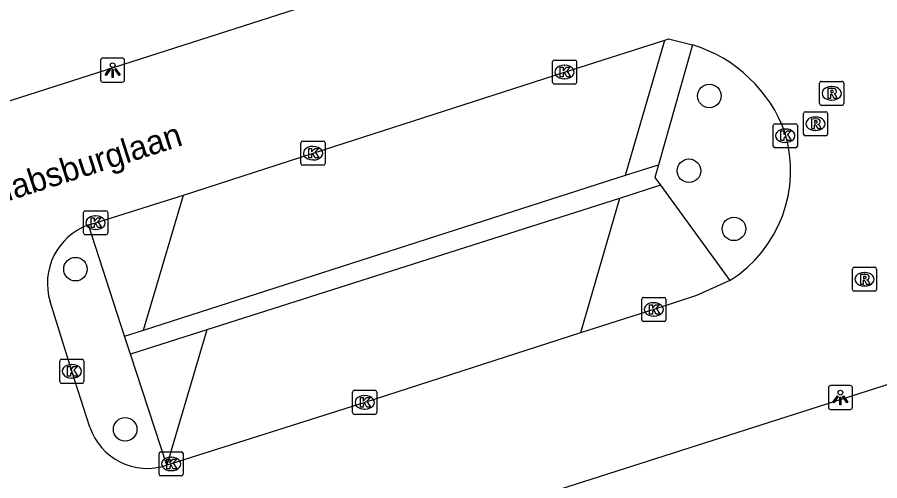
# Model space of a CAD drawing. Extents: x 159503 to 160347, y 382525 to 383272.
# Drawn here: x 159667.59 to 159703.39, y 382836.7 to 382855.96 of the extents above; entities that cross this region are included whole.
import ezdxf

# ---------------------------------------------------------------- set-up
doc = ezdxf.new("R2010")
doc.units = 0
for name, color, linetype in [('IMGEO_Boom', 7, 'Continuous'), ('IMGEO_Haag', 7, 'Continuous'), ('IMGEO_Kolk', 7, 'Continuous'), ('IMGEO_Lichtpunt', 7, 'Continuous'), ('IMGEO_Openbare_ruimte_label', 7, 'Continuous'), ('IMGEO_Parkeervlak_open', 7, 'Continuous'), ('IMGEO_Rijbaan_lokaal_open', 7, 'Continuous'), ('IMGEO_Rioolput', 7, 'Continuous'), ('IMGEO_Voetpad_open', 7, 'Continuous')]:
    doc.layers.add(name, color=color, linetype=linetype)

msp = doc.modelspace()

# ---------------------------------------------------------------- linework, layer by layer
at = {"layer": 'IMGEO_Boom'}
for centre in [(159696.32, 382852.688), (159695.474, 382849.58), (159697.339, 382847.165), (159670.01, 382845.49), (159672.073, 382838.832)]:
    msp.add_circle(centre, 0.489, dxfattribs=at)
at = {"layer": 'IMGEO_Haag'}
for points in [[(159694.213, 382849.83), (159694.063, 382849.297), (159694.295, 382848.977)], [(159672.296, 382841.957), (159672.051, 382842.71)]]:
    msp.add_lwpolyline(points, dxfattribs=at)
at = {"layer": 'IMGEO_Kolk'}
for p, q in [((159689.811, 382853.256), (159689.811, 382854.108)), ((159689.886, 382854.182), (159690.738, 382854.182)), ((159690.812, 382854.108), (159690.812, 382853.256)), ((159690.299, 382853.962), (159690.324, 382853.962)), ((159690.322, 382853.402), (159690.297, 382853.402)), ((159690.738, 382853.182), (159689.886, 382853.182)), ((159699.046, 382851.535), (159699.898, 382851.535)), ((159698.971, 382850.609), (159698.971, 382851.461)), ((159699.459, 382851.315), (159699.484, 382851.315)), ((159699.972, 382851.461), (159699.972, 382850.609)), ((159679.444, 382850.811), (159680.296, 382850.811)), ((159679.369, 382849.885), (159679.369, 382850.737)), ((159679.857, 382850.591), (159679.882, 382850.591)), ((159680.37, 382850.737), (159680.37, 382849.885)), ((159699.898, 382850.535), (159699.046, 382850.535)), ((159699.482, 382850.755), (159699.457, 382850.755)), ((159680.296, 382849.811), (159679.444, 382849.811)), ((159679.88, 382850.031), (159679.855, 382850.031)), ((159670.346, 382846.995), (159670.346, 382847.847)), ((159670.421, 382847.921), (159671.273, 382847.921)), ((159670.834, 382847.701), (159670.859, 382847.701)), ((159671.347, 382847.847), (159671.347, 382846.995)), ((159671.273, 382846.921), (159670.421, 382846.921)), ((159670.857, 382847.141), (159670.832, 382847.141)), ((159693.514, 382843.389), (159693.514, 382844.241)), ((159693.589, 382844.315), (159694.441, 382844.315)), ((159694.002, 382844.095), (159694.027, 382844.095)), ((159694.515, 382844.241), (159694.515, 382843.389)), ((159694.441, 382843.315), (159693.589, 382843.315)), ((159694.025, 382843.535), (159694, 382843.535)), ((159669.357, 382840.819), (159669.357, 382841.671)), ((159669.432, 382841.745), (159670.284, 382841.745)), ((159669.845, 382841.525), (159669.87, 382841.525)), ((159670.358, 382841.671), (159670.358, 382840.819)), ((159669.868, 382840.965), (159669.843, 382840.965)), ((159670.284, 382840.745), (159669.432, 382840.745)), ((159681.589, 382840.455), (159682.441, 382840.455)), ((159681.514, 382839.529), (159681.514, 382840.381)), ((159682.002, 382840.235), (159682.027, 382840.235)), ((159682.515, 382840.381), (159682.515, 382839.529)), ((159682.441, 382839.455), (159681.589, 382839.455)), ((159682.025, 382839.675), (159682, 382839.675)), ((159673.479, 382836.971), (159673.479, 382837.823)), ((159673.554, 382837.897), (159674.406, 382837.897)), ((159673.967, 382837.677), (159673.992, 382837.677)), ((159674.48, 382837.823), (159674.48, 382836.971)), ((159674.406, 382836.897), (159673.554, 382836.897)), ((159673.99, 382837.117), (159673.965, 382837.117))]:
    msp.add_line(p, q, dxfattribs=at)
for points in [[(159689.811, 382853.256), (159689.811, 382854.108)], [(159689.886, 382854.182), (159690.738, 382854.182)], [(159690.812, 382854.108), (159690.812, 382853.256)], [(159690.132, 382853.882), (159690.255, 382853.882), (159690.255, 382853.731), (159690.385, 382853.882), (159690.549, 382853.882), (159690.403, 382853.731), (159690.556, 382853.482), (159690.404, 382853.482), (159690.319, 382853.646), (159690.255, 382853.579), (159690.255, 382853.482), (159690.132, 382853.482), (159690.132, 382853.882)], [(159690.738, 382853.182), (159689.886, 382853.182)], [(159699.046, 382851.535), (159699.898, 382851.535)], [(159698.971, 382850.609), (159698.971, 382851.461)], [(159699.292, 382851.235), (159699.415, 382851.235), (159699.415, 382851.084), (159699.545, 382851.235), (159699.709, 382851.235), (159699.563, 382851.084), (159699.716, 382850.835), (159699.564, 382850.835), (159699.479, 382850.999), (159699.415, 382850.932), (159699.415, 382850.835), (159699.292, 382850.835), (159699.292, 382851.235)], [(159699.972, 382851.461), (159699.972, 382850.609)], [(159679.444, 382850.811), (159680.296, 382850.811)], [(159679.369, 382849.885), (159679.369, 382850.737)], [(159679.69, 382850.511), (159679.813, 382850.511), (159679.813, 382850.36), (159679.943, 382850.511), (159680.107, 382850.511), (159679.961, 382850.36), (159680.114, 382850.111), (159679.962, 382850.111), (159679.877, 382850.275), (159679.813, 382850.208), (159679.813, 382850.111), (159679.69, 382850.111), (159679.69, 382850.511)], [(159680.37, 382850.737), (159680.37, 382849.885)], [(159699.898, 382850.535), (159699.046, 382850.535)], [(159680.296, 382849.811), (159679.444, 382849.811)], [(159670.346, 382846.995), (159670.346, 382847.847)], [(159670.421, 382847.921), (159671.273, 382847.921)], [(159670.667, 382847.621), (159670.79, 382847.621), (159670.79, 382847.47), (159670.92, 382847.621), (159671.084, 382847.621), (159670.938, 382847.47), (159671.091, 382847.221), (159670.939, 382847.221), (159670.854, 382847.385), (159670.79, 382847.318), (159670.79, 382847.221), (159670.667, 382847.221), (159670.667, 382847.621)], [(159671.347, 382847.847), (159671.347, 382846.995)], [(159671.273, 382846.921), (159670.421, 382846.921)], [(159693.514, 382843.389), (159693.514, 382844.241)], [(159693.589, 382844.315), (159694.441, 382844.315)], [(159693.835, 382844.015), (159693.958, 382844.015), (159693.958, 382843.864), (159694.088, 382844.015), (159694.252, 382844.015), (159694.106, 382843.864), (159694.259, 382843.615), (159694.107, 382843.615), (159694.022, 382843.779), (159693.958, 382843.712), (159693.958, 382843.615), (159693.835, 382843.615), (159693.835, 382844.015)], [(159694.515, 382844.241), (159694.515, 382843.389)], [(159694.441, 382843.315), (159693.589, 382843.315)], [(159669.357, 382840.819), (159669.357, 382841.671)], [(159669.432, 382841.745), (159670.284, 382841.745)], [(159670.358, 382841.671), (159670.358, 382840.819)], [(159669.678, 382841.445), (159669.801, 382841.445), (159669.801, 382841.294), (159669.931, 382841.445), (159670.095, 382841.445), (159669.949, 382841.294), (159670.102, 382841.045), (159669.95, 382841.045), (159669.865, 382841.209), (159669.801, 382841.142), (159669.801, 382841.045), (159669.678, 382841.045), (159669.678, 382841.445)], [(159670.284, 382840.745), (159669.432, 382840.745)], [(159681.589, 382840.455), (159682.441, 382840.455)], [(159681.514, 382839.529), (159681.514, 382840.381)], [(159681.835, 382840.155), (159681.958, 382840.155), (159681.958, 382840.004), (159682.088, 382840.155), (159682.252, 382840.155), (159682.106, 382840.004), (159682.259, 382839.755), (159682.107, 382839.755), (159682.022, 382839.919), (159681.958, 382839.852), (159681.958, 382839.755), (159681.835, 382839.755), (159681.835, 382840.155)], [(159682.515, 382840.381), (159682.515, 382839.529)], [(159682.441, 382839.455), (159681.589, 382839.455)], [(159673.479, 382836.971), (159673.479, 382837.823)], [(159673.554, 382837.897), (159674.406, 382837.897)], [(159673.8, 382837.597), (159673.923, 382837.597), (159673.923, 382837.446), (159674.053, 382837.597), (159674.217, 382837.597), (159674.071, 382837.446), (159674.224, 382837.197), (159674.072, 382837.197), (159673.987, 382837.361), (159673.923, 382837.294), (159673.923, 382837.197), (159673.8, 382837.197), (159673.8, 382837.597)], [(159674.48, 382837.823), (159674.48, 382836.971)], [(159674.406, 382836.897), (159673.554, 382836.897)]]:
    msp.add_lwpolyline(points, dxfattribs=at)
for centre, start, end in [((159689.888, 382854.106), 91.552, 178.448), ((159689.888, 382854.106), 91.552, 178.448), ((159690.736, 382854.106), 1.552, 88.448), ((159690.736, 382854.106), 1.552, 88.448), ((159689.888, 382853.258), 181.552, 268.448), ((159689.888, 382853.258), 181.552, 268.448), ((159690.736, 382853.258), 271.552, 358.448), ((159690.736, 382853.258), 271.552, 358.448), ((159699.048, 382851.459), 91.552, 178.448), ((159699.048, 382851.459), 91.552, 178.448), ((159699.896, 382851.459), 1.552, 88.448), ((159699.896, 382851.459), 1.552, 88.448), ((159679.446, 382850.735), 91.552, 178.448), ((159679.446, 382850.735), 91.552, 178.448), ((159680.294, 382850.735), 1.552, 88.448), ((159680.294, 382850.735), 1.552, 88.448), ((159699.048, 382850.611), 181.552, 268.448), ((159699.048, 382850.611), 181.552, 268.448), ((159699.896, 382850.611), 271.552, 358.448), ((159699.896, 382850.611), 271.552, 358.448), ((159679.446, 382849.887), 181.552, 268.448), ((159679.446, 382849.887), 181.552, 268.448), ((159680.294, 382849.887), 271.552, 358.448), ((159680.294, 382849.887), 271.552, 358.448), ((159670.423, 382847.845), 91.552, 178.448), ((159670.423, 382847.845), 91.552, 178.448), ((159671.271, 382847.845), 1.552, 88.448), ((159671.271, 382847.845), 1.552, 88.448), ((159670.423, 382846.997), 181.552, 268.448), ((159670.423, 382846.997), 181.552, 268.448), ((159671.271, 382846.997), 271.552, 358.448), ((159671.271, 382846.997), 271.552, 358.448), ((159693.591, 382844.239), 91.552, 178.448), ((159693.591, 382844.239), 91.552, 178.448), ((159694.439, 382844.239), 1.552, 88.448), ((159694.439, 382844.239), 1.552, 88.448), ((159693.591, 382843.391), 181.552, 268.448), ((159693.591, 382843.391), 181.552, 268.448), ((159694.439, 382843.391), 271.552, 358.448), ((159694.439, 382843.391), 271.552, 358.448), ((159669.434, 382841.669), 91.552, 178.448), ((159669.434, 382841.669), 91.552, 178.448), ((159670.282, 382841.669), 1.552, 88.448), ((159670.282, 382841.669), 1.552, 88.448), ((159669.434, 382840.821), 181.552, 268.448), ((159669.434, 382840.821), 181.552, 268.448), ((159670.282, 382840.821), 271.552, 358.448), ((159670.282, 382840.821), 271.552, 358.448), ((159681.591, 382840.379), 91.552, 178.448), ((159681.591, 382840.379), 91.552, 178.448), ((159682.439, 382840.379), 1.552, 88.448), ((159682.439, 382840.379), 1.552, 88.448), ((159681.591, 382839.531), 181.552, 268.448), ((159681.591, 382839.531), 181.552, 268.448), ((159682.439, 382839.531), 271.552, 358.448), ((159682.439, 382839.531), 271.552, 358.448), ((159673.556, 382837.821), 91.552, 178.448), ((159673.556, 382837.821), 91.552, 178.448), ((159674.404, 382837.821), 1.552, 88.448), ((159674.404, 382837.821), 1.552, 88.448), ((159673.556, 382836.973), 181.552, 268.448), ((159673.556, 382836.973), 181.552, 268.448), ((159674.404, 382836.973), 271.552, 358.448), ((159674.404, 382836.973), 271.552, 358.448)]:
    msp.add_arc(centre, 0.0765, start, end, dxfattribs=at)
for centre, major_axis, ratio, start_param, end_param in [((159690.298, 382853.682), (-0.387, 0.002), 0.722429, 4.712389, 7.853982), ((159690.323, 382853.682), (-0.39, 0.002), 0.717154, 1.570796, 4.712389), ((159699.458, 382851.035), (-0.387, 0.002), 0.722429, 4.712389, 7.853982), ((159699.483, 382851.035), (-0.39, 0.002), 0.717154, 1.570796, 4.712389), ((159679.856, 382850.311), (-0.387, 0.002), 0.722429, 4.712389, 7.853982), ((159679.881, 382850.311), (-0.39, 0.002), 0.717154, 1.570796, 4.712389), ((159670.833, 382847.421), (-0.387, 0.002), 0.722429, 4.712389, 7.853982), ((159670.858, 382847.421), (-0.39, 0.002), 0.717154, 1.570796, 4.712389), ((159694.001, 382843.815), (-0.387, 0.002), 0.722429, 4.712389, 7.853982), ((159694.026, 382843.815), (-0.39, 0.002), 0.717154, 1.570796, 4.712389), ((159669.844, 382841.245), (-0.387, 0.002), 0.722429, 4.712389, 7.853982), ((159669.869, 382841.245), (-0.39, 0.002), 0.717154, 1.570796, 4.712389), ((159682.001, 382839.955), (-0.387, 0.002), 0.722429, 4.712389, 7.853982), ((159682.026, 382839.955), (-0.39, 0.002), 0.717154, 1.570796, 4.712389), ((159673.966, 382837.397), (-0.387, 0.002), 0.722429, 4.712389, 7.853982), ((159673.991, 382837.397), (-0.39, 0.002), 0.717154, 1.570796, 4.712389)]:
    msp.add_ellipse(centre, major_axis=major_axis, ratio=ratio, start_param=start_param, end_param=end_param, dxfattribs=at)
at = {"layer": 'IMGEO_Lichtpunt'}
for p, q in [((159671.053, 382854.167), (159671.053, 382853.36)), ((159671.053, 382854.167), (159671.053, 382853.36)), ((159671.955, 382854.262), (159671.147, 382854.262)), ((159671.955, 382854.262), (159671.147, 382854.262)), ((159672.049, 382853.36), (159672.049, 382854.167)), ((159672.049, 382853.36), (159672.049, 382854.167)), ((159671.147, 382853.266), (159671.955, 382853.266)), ((159671.147, 382853.266), (159671.955, 382853.266)), ((159701.259, 382840.561), (159701.259, 382839.754)), ((159701.259, 382840.561), (159701.259, 382839.754)), ((159702.161, 382840.656), (159701.353, 382840.656)), ((159702.161, 382840.656), (159701.353, 382840.656)), ((159702.255, 382839.754), (159702.255, 382840.561)), ((159702.255, 382839.754), (159702.255, 382840.561)), ((159701.353, 382839.66), (159702.161, 382839.66)), ((159701.353, 382839.66), (159702.161, 382839.66))]:
    msp.add_line(p, q, dxfattribs=at)
for points in [[(159671.427, 382853.831), (159671.466, 382853.803), (159671.278, 382853.541), (159671.24, 382853.568), (159671.427, 382853.831)], [(159671.529, 382853.783), (159671.576, 382853.783), (159671.576, 382853.461), (159671.529, 382853.461), (159671.529, 382853.783)], [(159671.639, 382853.803), (159671.677, 382853.83), (159671.864, 382853.568), (159671.825, 382853.54), (159671.639, 382853.803)], [(159701.633, 382840.225), (159701.672, 382840.197), (159701.484, 382839.935), (159701.446, 382839.962), (159701.633, 382840.225)], [(159701.735, 382840.177), (159701.782, 382840.177), (159701.782, 382839.855), (159701.735, 382839.855), (159701.735, 382840.177)], [(159701.845, 382840.197), (159701.883, 382840.224), (159702.07, 382839.962), (159702.031, 382839.934), (159701.845, 382840.197)]]:
    msp.add_lwpolyline(points, dxfattribs=at)
for centre in [(159671.552, 382853.965), (159701.758, 382840.359)]:
    msp.add_circle(centre, 0.0994, dxfattribs=at)
for centre, start, end in [((159671.147, 382854.167), 90, 180), ((159671.147, 382854.167), 90, 180), ((159671.955, 382854.167), 0, 90), ((159671.955, 382854.167), 0, 90), ((159671.147, 382853.36), 180, 270), ((159671.147, 382853.36), 180, 270), ((159671.955, 382853.36), 270, 0), ((159671.955, 382853.36), 270, 360), ((159701.353, 382840.561), 90, 180), ((159701.353, 382840.561), 90, 180), ((159702.161, 382840.561), 0, 90), ((159702.161, 382840.561), 0, 90), ((159701.353, 382839.754), 180, 270), ((159701.353, 382839.754), 180, 270), ((159702.161, 382839.754), 270, 0), ((159702.161, 382839.754), 270, 360)]:
    msp.add_arc(centre, 0.0946, start, end, dxfattribs=at)
at = {"layer": 'IMGEO_Parkeervlak_open'}
for points in [[(159672.833, 382842.96), (159692.842, 382849.392)], [(159692.589, 382848.433), (159675.46, 382842.967)]]:
    msp.add_lwpolyline(points, dxfattribs=at)
at = {"layer": 'IMGEO_Rijbaan_lokaal_open'}
for points in [[(159699.119, 382862.705), (159658.047, 382849.524), (159659.033, 382846.414), (159661.739, 382847.267), (159666.542, 382832.265), (159663.864, 382831.383), (159664.868, 382828.266), (159705.912, 382841.405)], [(159674.494, 382848.571), (159679.87, 382850.31), (159690.312, 382853.68), (159694.477, 382855.009)], [(159694.477, 382855.009), (159694.628, 382855.064), (159695.62, 382854.808)], [(159670.547, 382847.329), (159670.848, 382847.42), (159674.494, 382848.571)], [(159697.17, 382845.014), (159695.786, 382844.396), (159694.016, 382843.816), (159690.975, 382842.846)], [(159670.603, 382838.928), (159669.859, 382841.245), (159668.959, 382844.14)], [(159690.975, 382842.846), (159682.014, 382839.956), (159673.979, 382837.397), (159673.799, 382837.343)]]:
    msp.add_lwpolyline(points, dxfattribs=at)
for centre, radius, start, end in [((159693.905, 382849.157), 5.906, 19.6935, 73.115), ((159694.276, 382849.593), 5.417, 302.2948, 16.673), ((159671.43, 382844.9), 2.585, 109.9678, 197.0891), ((159672.998, 382839.742), 2.529, 198.7711, 288.4723)]:
    msp.add_arc(centre, radius, start, end, dxfattribs=at)
at = {"layer": 'IMGEO_Rioolput'}
for p, q in [((159700.896, 382852.37), (159700.896, 382853.222)), ((159700.971, 382853.296), (159701.823, 382853.296)), ((159701.384, 382853.076), (159701.409, 382853.076)), ((159701.897, 382853.222), (159701.897, 382852.37)), ((159701.823, 382852.296), (159700.971, 382852.296)), ((159701.407, 382852.516), (159701.382, 382852.516)), ((159700.226, 382851.106), (159700.226, 382851.958)), ((159700.301, 382852.032), (159701.153, 382852.032)), ((159701.227, 382851.958), (159701.227, 382851.106)), ((159700.714, 382851.812), (159700.739, 382851.812)), ((159700.737, 382851.252), (159700.712, 382851.252)), ((159701.153, 382851.032), (159700.301, 382851.032)), ((159702.258, 382844.645), (159702.258, 382845.497)), ((159702.333, 382845.571), (159703.185, 382845.571)), ((159703.259, 382845.497), (159703.259, 382844.645)), ((159702.746, 382845.351), (159702.771, 382845.351)), ((159702.769, 382844.791), (159702.744, 382844.791)), ((159703.185, 382844.571), (159702.333, 382844.571))]:
    msp.add_line(p, q, dxfattribs=at)
for points in [[(159700.896, 382852.37), (159700.896, 382853.222)], [(159700.971, 382853.296), (159701.823, 382853.296)], [(159701.485, 382852.994), (159701.233, 382852.996), (159701.233, 382852.596)], [(159701.897, 382853.222), (159701.897, 382852.37)], [(159701.233, 382852.596), (159701.357, 382852.596), (159701.357, 382852.758), (159701.368, 382852.758)], [(159701.411, 382852.915), (159701.357, 382852.915), (159701.357, 382852.834)], [(159701.357, 382852.834), (159701.409, 382852.834)], [(159701.415, 382852.729), (159701.486, 382852.596), (159701.626, 382852.596), (159701.561, 382852.722)], [(159701.823, 382852.296), (159700.971, 382852.296)], [(159700.226, 382851.106), (159700.226, 382851.958)], [(159700.301, 382852.032), (159701.153, 382852.032)], [(159701.227, 382851.958), (159701.227, 382851.106)], [(159700.815, 382851.73), (159700.563, 382851.732), (159700.563, 382851.332)], [(159700.741, 382851.651), (159700.687, 382851.651), (159700.687, 382851.57)], [(159700.687, 382851.57), (159700.739, 382851.57)], [(159700.563, 382851.332), (159700.687, 382851.332), (159700.687, 382851.494), (159700.698, 382851.494)], [(159700.745, 382851.465), (159700.816, 382851.332), (159700.956, 382851.332), (159700.891, 382851.458)], [(159701.153, 382851.032), (159700.301, 382851.032)], [(159702.258, 382844.645), (159702.258, 382845.497)], [(159702.333, 382845.571), (159703.185, 382845.571)], [(159703.259, 382845.497), (159703.259, 382844.645)], [(159702.847, 382845.269), (159702.595, 382845.271), (159702.595, 382844.871)], [(159702.773, 382845.19), (159702.719, 382845.19), (159702.719, 382845.109)], [(159702.719, 382845.109), (159702.771, 382845.109)], [(159702.595, 382844.871), (159702.719, 382844.871), (159702.719, 382845.033), (159702.73, 382845.033)], [(159702.777, 382845.004), (159702.848, 382844.871), (159702.988, 382844.871), (159702.923, 382844.997)], [(159703.185, 382844.571), (159702.333, 382844.571)]]:
    msp.add_lwpolyline(points, dxfattribs=at)
for centre, radius, start, end in [((159700.973, 382853.22), 0.0765, 91.552, 178.448), ((159700.973, 382853.22), 0.0765, 91.552, 178.448), ((159701.484, 382852.884), 0.109, 350.3612, 89.416), ((159701.821, 382853.22), 0.0765, 1.552, 88.448), ((159701.821, 382853.22), 0.0765, 1.552, 88.448), ((159701.367, 382852.705), 0.0533, 26.0293, 88.6989), ((159701.393, 382853.023), 0.19, 274.7715, 282.9687), ((159701.417, 382852.819), 0.0964, 77.0061, 93.1865), ((159701.431, 382852.876), 0.0378, 276.6634, 79.6772), ((159701.482, 382852.884), 0.112, 277.5842, 350.9817), ((159701.466, 382852.669), 0.108, 29.5134, 73.7905), ((159700.973, 382852.372), 0.0765, 181.552, 268.448), ((159700.973, 382852.372), 0.0765, 181.552, 268.448), ((159701.821, 382852.372), 0.0765, 271.552, 358.448), ((159701.821, 382852.372), 0.0765, 271.552, 358.448), ((159700.303, 382851.956), 0.0765, 91.552, 178.448), ((159700.303, 382851.956), 0.0765, 91.552, 178.448), ((159701.151, 382851.956), 0.0765, 1.552, 88.448), ((159701.151, 382851.956), 0.0765, 1.552, 88.448), ((159700.723, 382851.759), 0.19, 274.7715, 282.9687), ((159700.747, 382851.555), 0.0964, 77.0061, 93.1865), ((159700.761, 382851.612), 0.0378, 276.6634, 79.6772), ((159700.814, 382851.62), 0.109, 350.3612, 89.416), ((159700.812, 382851.62), 0.112, 277.5842, 350.9817), ((159700.697, 382851.441), 0.0533, 26.0293, 88.6989), ((159700.796, 382851.405), 0.108, 29.5134, 73.7905), ((159700.303, 382851.108), 0.0765, 181.552, 268.448), ((159700.303, 382851.108), 0.0765, 181.552, 268.448), ((159701.151, 382851.108), 0.0765, 271.552, 358.448), ((159701.151, 382851.108), 0.0765, 271.552, 358.448), ((159702.335, 382845.495), 0.0765, 91.552, 178.448), ((159702.335, 382845.495), 0.0765, 91.552, 178.448), ((159703.183, 382845.495), 0.0765, 1.552, 88.448), ((159703.183, 382845.495), 0.0765, 1.552, 88.448), ((159702.755, 382845.298), 0.19, 274.7715, 282.9687), ((159702.779, 382845.094), 0.0964, 77.0061, 93.1865), ((159702.793, 382845.151), 0.0378, 276.6634, 79.6772), ((159702.846, 382845.159), 0.109, 350.3612, 89.416), ((159702.844, 382845.159), 0.112, 277.5842, 350.9817), ((159702.729, 382844.98), 0.0533, 26.0293, 88.6989), ((159702.828, 382844.944), 0.108, 29.5134, 73.7905), ((159702.335, 382844.647), 0.0765, 181.552, 268.448), ((159702.335, 382844.647), 0.0765, 181.552, 268.448), ((159703.183, 382844.647), 0.0765, 271.552, 358.448), ((159703.183, 382844.647), 0.0765, 271.552, 358.448)]:
    msp.add_arc(centre, radius, start, end, dxfattribs=at)
for centre, major_axis, ratio, start_param, end_param in [((159701.383, 382852.796), (-0.387, 0.002), 0.722429, 4.712389, 7.853982), ((159701.408, 382852.796), (-0.39, 0.002), 0.717154, 1.570796, 4.712389), ((159700.713, 382851.532), (-0.387, 0.002), 0.722429, 4.712389, 7.853982), ((159700.738, 382851.532), (-0.39, 0.002), 0.717154, 1.570796, 4.712389), ((159702.745, 382845.071), (-0.387, 0.002), 0.722429, 4.712389, 7.853982), ((159702.77, 382845.071), (-0.39, 0.002), 0.717154, 1.570796, 4.712389)]:
    msp.add_ellipse(centre, major_axis=major_axis, ratio=ratio, start_param=start_param, end_param=end_param, dxfattribs=at)
at = {"layer": 'IMGEO_Voetpad_open'}
for points in [[(159692.842, 382849.392), (159694.477, 382855.009)], [(159695.62, 382854.808), (159694.213, 382849.83)], [(159692.842, 382849.392), (159694.213, 382849.83)], [(159694.295, 382848.977), (159692.589, 382848.433)], [(159694.295, 382848.977), (159697.17, 382845.014)], [(159672.833, 382842.96), (159674.494, 382848.571)], [(159692.589, 382848.433), (159690.975, 382842.846)], [(159672.051, 382842.71), (159670.547, 382847.329)], [(159672.051, 382842.71), (159672.833, 382842.96)], [(159675.46, 382842.967), (159672.296, 382841.957)], [(159675.46, 382842.967), (159673.799, 382837.343)], [(159673.799, 382837.343), (159672.296, 382841.957)]]:
    msp.add_lwpolyline(points, dxfattribs=at)

# ---------------------------------------------------------------- texts
at = {"layer": 'IMGEO_Openbare_ruimte_label'}
msp.add_text('Habsburglaan', height=1, rotation=17.7469, dxfattribs=at).set_placement((159666.589, 382848.113))

doc.saveas('drawing.dxf')
